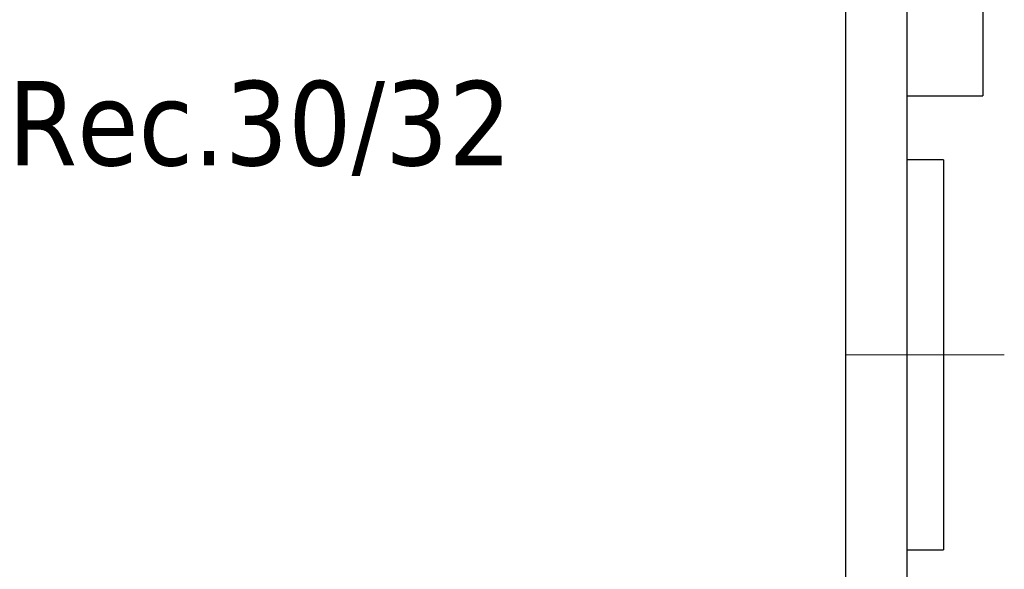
# Model space of a CAD drawing. Header units: millimetres. Extents: x 262469 to 275208, y -32539 to 9411.
# Tile 310 of 428: x 269235 to 269258, y -13373 to -13360. Entities that reach past the tile are written whole.
import ezdxf
from ezdxf.enums import TextEntityAlignment as Align

# ---------------------------------------------------------------- set-up
doc = ezdxf.new("R2010")
doc.units = ezdxf.units.MM
doc.header["$LTSCALE"] = 100
doc.layers.add('$ IE_TELETECHNIKA', color=5, linetype='Continuous', lineweight=30)
doc.styles.add('TAHOMA', font='tahoma.ttf', dxfattribs={"width": 0.85})

msp = doc.modelspace()

# ---------------------------------------------------------------- linework, layer by layer
at = {"layer": '$ IE_TELETECHNIKA', "color": 7, "linetype": 'Continuous'}
for p, q in [((269255.676, -13357.848), (269255.676, -13359.648)), ((269257.476, -13357.848), (269257.476, -13361.448)), ((269254.236, -13433.448), (269254.236, -13359.288)), ((269255.676, -13359.648), (269255.676, -13433.088)), ((269255.676, -13361.448), (269257.476, -13361.448)), ((269256.54, -13362.96), (269255.676, -13362.96)), ((269256.54, -13362.96), (269256.54, -13372.176)), ((269255.676, -13372.176), (269256.54, -13372.176))]:
    msp.add_line(p, q, dxfattribs=at)
at = {"layer": '$ IE_TELETECHNIKA', "color": 7, "linetype": 'Continuous', "lineweight": 5, "ltscale": 20.32}
msp.add_line((269257.98, -13367.568), (269254.236, -13367.568), dxfattribs=at)

# ---------------------------------------------------------------- texts
at = {"layer": '$ IE_TELETECHNIKA', "color": 7, "style": 'TAHOMA'}
msp.add_text('Rec.30/32', height=1.9934, dxfattribs=at).set_placement((269234.446, -13361.096), align=Align.TOP_LEFT)

doc.saveas('drawing.dxf')
